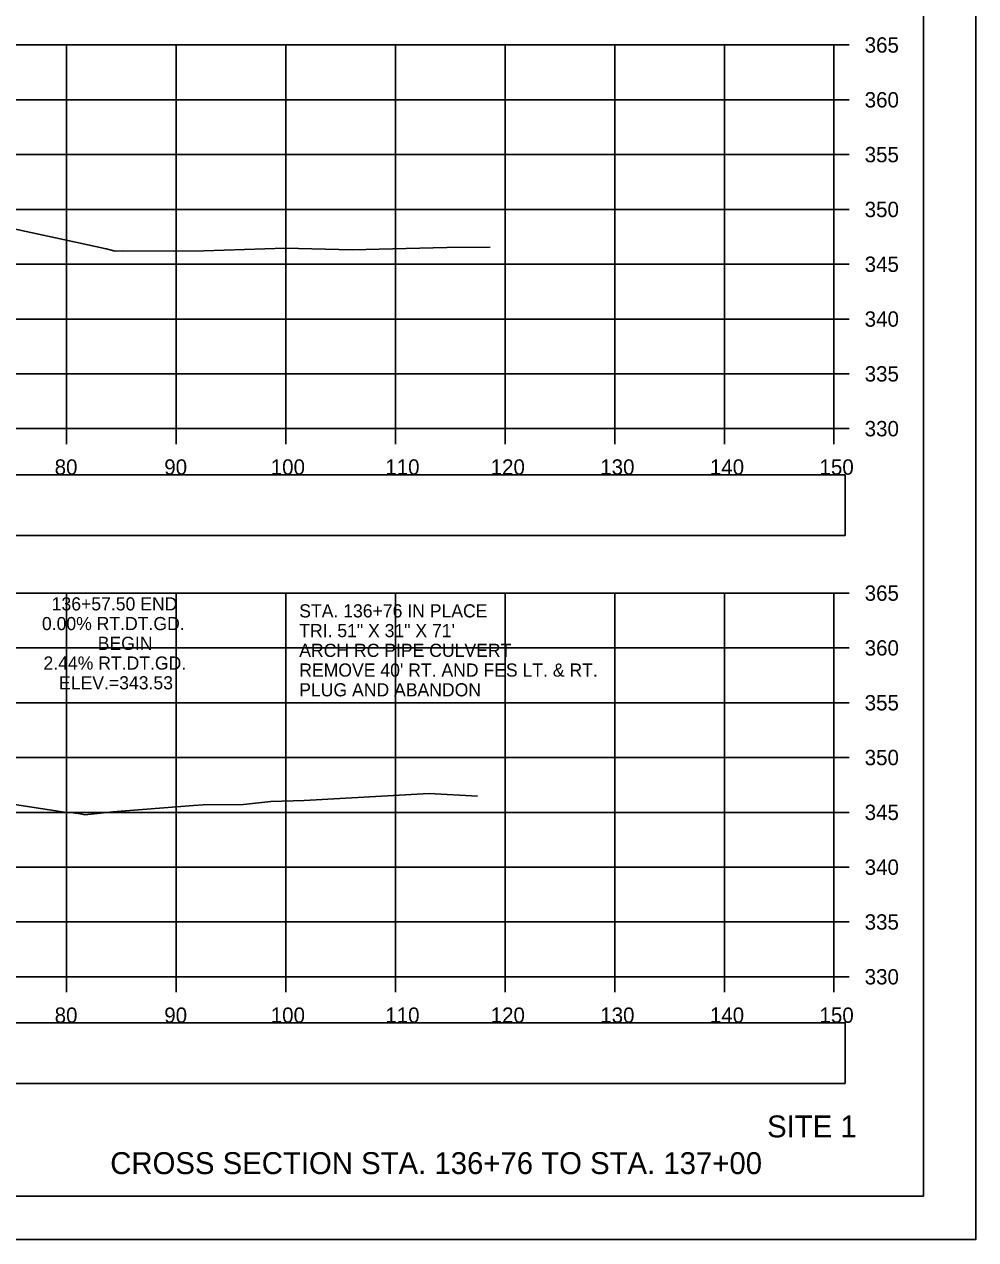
# Model space of a CAD drawing. Extents: x 1376273 to 1384221, y 378927 to 384592.
# Drawn here: x 1376729.9 to 1376816.7, y 382031.9 to 382142.7 of the extents above; entities that cross this region are included whole.
import ezdxf

# ---------------------------------------------------------------- set-up
doc = ezdxf.new("R2010")
doc.units = 0
for name, color, linetype in [('R_Axis', 7, 'Continuous'), ('R_Axis Annot', 7, 'Continuous'), ('R_Border', 7, 'Continuous'), ('R_Draft', 7, 'Continuous'), ('R_Exist Surface', 7, 'Continuous'), ('R_Grid', 7, 'Continuous'), ('R_No Plot', 7, 'Continuous'), ('R_Water', 7, 'Continuous'), ('R_Xsect Elev', 7, 'Continuous')]:
    doc.layers.add(name, color=color, linetype=linetype)

msp = doc.modelspace()

# ---------------------------------------------------------------- linework, layer by layer
at = {"layer": 'R_Axis'}
for p, q in [((1376803.75, 382105.86), (1376803.75, 382140.86)), ((1376805.15, 382140.86), (1376803.75, 382140.86)), ((1376805.15, 382135.86), (1376803.75, 382135.86)), ((1376805.15, 382130.86), (1376803.75, 382130.86)), ((1376805.15, 382125.86), (1376803.75, 382125.86)), ((1376805.15, 382120.86), (1376803.75, 382120.86)), ((1376805.15, 382115.86), (1376803.75, 382115.86)), ((1376805.15, 382110.86), (1376803.75, 382110.86)), ((1376503.75, 382105.86), (1376803.75, 382105.86)), ((1376733.75, 382104.46), (1376733.75, 382105.86)), ((1376743.75, 382104.46), (1376743.75, 382105.86)), ((1376753.75, 382104.46), (1376753.75, 382105.86)), ((1376763.75, 382104.46), (1376763.75, 382105.86)), ((1376773.75, 382104.46), (1376773.75, 382105.86)), ((1376783.75, 382104.46), (1376783.75, 382105.86)), ((1376793.75, 382104.46), (1376793.75, 382105.86)), ((1376803.75, 382104.46), (1376803.75, 382105.86)), ((1376805.15, 382105.86), (1376803.75, 382105.86)), ((1376803.75, 382055.86), (1376803.75, 382090.86)), ((1376805.15, 382090.86), (1376803.75, 382090.86)), ((1376805.15, 382085.86), (1376803.75, 382085.86)), ((1376805.15, 382080.86), (1376803.75, 382080.86)), ((1376805.15, 382075.86), (1376803.75, 382075.86)), ((1376805.15, 382070.86), (1376803.75, 382070.86)), ((1376805.15, 382065.86), (1376803.75, 382065.86)), ((1376805.15, 382060.86), (1376803.75, 382060.86)), ((1376503.75, 382055.86), (1376803.75, 382055.86)), ((1376733.75, 382054.46), (1376733.75, 382055.86)), ((1376743.75, 382054.46), (1376743.75, 382055.86)), ((1376753.75, 382054.46), (1376753.75, 382055.86)), ((1376763.75, 382054.46), (1376763.75, 382055.86)), ((1376773.75, 382054.46), (1376773.75, 382055.86)), ((1376783.75, 382054.46), (1376783.75, 382055.86)), ((1376793.75, 382054.46), (1376793.75, 382055.86)), ((1376803.75, 382054.46), (1376803.75, 382055.86)), ((1376805.15, 382055.86), (1376803.75, 382055.86))]:
    msp.add_line(p, q, dxfattribs=at)
at = {"layer": 'R_Axis Annot'}
for points in [[(1376502.96, 382096.12), (1376804.76, 382096.12), (1376804.76, 382101.64), (1376502.96, 382101.64)], [(1376502.96, 382046.13), (1376804.76, 382046.13), (1376804.76, 382051.65), (1376502.96, 382051.65)]]:
    msp.add_lwpolyline(points, close=True, dxfattribs=at)
at = {"layer": 'R_Border'}
for q in [(1376811.93, 382241.32), (1376495.75, 382035.86)]:
    msp.add_line((1376811.93, 382035.86), q, dxfattribs=at)
at = {"layer": 'R_Exist Surface'}
for points in [[(1376728.93, 382124.09), (1376734.71, 382122.85), (1376737.37, 382122.27), (1376738.17, 382122.05), (1376738.83, 382122.08), (1376743.48, 382122.06), (1376746.26, 382122.09), (1376753.7, 382122.32), (1376759.8, 382122.18), (1376768.44, 382122.4), (1376772.39, 382122.43)], [(1376729.01, 382071.59), (1376733.55, 382070.87), (1376734.11, 382070.84), (1376735.03, 382070.72), (1376735.4, 382070.64), (1376737.97, 382070.92), (1376745.33, 382071.49), (1376746.2, 382071.56), (1376749.9, 382071.57), (1376752.39, 382071.85), (1376755.43, 382071.94), (1376766.81, 382072.57), (1376771.22, 382072.34)]]:
    msp.add_lwpolyline(points, dxfattribs=at)
at = {"layer": 'R_Grid'}
for p, q in [((1376503.75, 382140.86), (1376803.75, 382140.86)), ((1376733.75, 382105.86), (1376733.75, 382140.86)), ((1376743.75, 382105.86), (1376743.75, 382140.86)), ((1376753.75, 382105.86), (1376753.75, 382140.86)), ((1376763.75, 382105.86), (1376763.75, 382140.86)), ((1376773.75, 382105.86), (1376773.75, 382140.86)), ((1376783.75, 382105.86), (1376783.75, 382140.86)), ((1376793.75, 382105.86), (1376793.75, 382140.86)), ((1376803.75, 382105.86), (1376803.75, 382140.86)), ((1376503.75, 382135.86), (1376803.75, 382135.86)), ((1376503.75, 382130.86), (1376803.75, 382130.86)), ((1376503.75, 382125.86), (1376803.75, 382125.86)), ((1376503.75, 382120.86), (1376803.75, 382120.86)), ((1376503.75, 382115.86), (1376803.75, 382115.86)), ((1376503.75, 382110.86), (1376803.75, 382110.86)), ((1376503.75, 382105.86), (1376803.75, 382105.86)), ((1376503.75, 382090.86), (1376803.75, 382090.86)), ((1376733.75, 382055.86), (1376733.75, 382090.86)), ((1376743.75, 382055.86), (1376743.75, 382090.86)), ((1376753.75, 382055.86), (1376753.75, 382090.86)), ((1376763.75, 382055.86), (1376763.75, 382090.86)), ((1376773.75, 382055.86), (1376773.75, 382090.86)), ((1376783.75, 382055.86), (1376783.75, 382090.86)), ((1376793.75, 382055.86), (1376793.75, 382090.86)), ((1376803.75, 382055.86), (1376803.75, 382090.86)), ((1376503.75, 382085.86), (1376803.75, 382085.86)), ((1376503.75, 382080.86), (1376803.75, 382080.86)), ((1376503.75, 382075.86), (1376803.75, 382075.86)), ((1376503.75, 382070.86), (1376803.75, 382070.86)), ((1376503.75, 382065.86), (1376803.75, 382065.86)), ((1376503.75, 382060.86), (1376803.75, 382060.86)), ((1376503.75, 382055.86), (1376803.75, 382055.86))]:
    msp.add_line(p, q, dxfattribs=at)
at = {"layer": 'R_No Plot'}
msp.add_line((1376483.34, 382031.88), (1376816.68, 382031.88), dxfattribs=at)
for points in [[(1376483.34, 382245.21), (1376816.68, 382245.21), (1376816.68, 382031.88), (1376483.34, 382031.88)], [(1376729.67, 382241.32), (1376729.67, 382231.44), (1376765.4, 382231.44), (1376765.4, 382228.52), (1376788.6, 382228.52), (1376788.6, 382204.19), (1376811.93, 382204.19), (1376811.93, 382035.86), (1376495.75, 382035.86), (1376495.75, 382241.32)]]:
    msp.add_lwpolyline(points, close=True, dxfattribs=at)

# ---------------------------------------------------------------- texts
at = {"layer": 'R_Axis Annot'}
for s, p in [('365', (1376806.55, 382140.16)), ('360', (1376806.55, 382135.16)), ('355', (1376806.55, 382130.16)), ('350', (1376806.55, 382125.16)), ('345', (1376806.55, 382120.16)), ('340', (1376806.55, 382115.16)), ('335', (1376806.55, 382110.16)), ('330', (1376806.55, 382105.16)), ('80', (1376732.66, 382101.66)), ('90', (1376742.66, 382101.66)), ('100', (1376752.37, 382101.66)), ('110', (1376762.82, 382101.66)), ('120', (1376772.43, 382101.66)), ('130', (1376782.43, 382101.66)), ('140', (1376792.43, 382101.66)), ('150', (1376802.43, 382101.66)), ('365', (1376806.55, 382090.16)), ('360', (1376806.55, 382085.16)), ('355', (1376806.55, 382080.16)), ('350', (1376806.55, 382075.16)), ('345', (1376806.55, 382070.16)), ('340', (1376806.55, 382065.16)), ('335', (1376806.55, 382060.16)), ('330', (1376806.55, 382055.16)), ('80', (1376732.66, 382051.66)), ('90', (1376742.66, 382051.66)), ('100', (1376752.37, 382051.66)), ('110', (1376762.82, 382051.66)), ('120', (1376772.43, 382051.66)), ('130', (1376782.43, 382051.66)), ('140', (1376792.43, 382051.66)), ('150', (1376802.43, 382051.66))]:
    msp.add_text(s, height=1.4, dxfattribs=at).set_placement(p)
at = {"layer": 'R_Draft'}
for s, p in [('SITE 1', (1376797.65, 382041.21)), ('CROSS SECTION STA. 136+76 TO STA. 137+00', (1376737.73, 382037.86))]:
    msp.add_text(s, height=2, dxfattribs=at).set_placement(p)
at = {"layer": 'R_Water'}
for s, p in [('STA. 136+76 IN PLACE', (1376754.97, 382088.64)), ('TRI. 51" X 31" X 71\'', (1376754.97, 382086.84)), ('ARCH RC PIPE CULVERT', (1376754.97, 382085.04)), ("REMOVE 40' RT. AND FES LT. & RT.", (1376754.97, 382083.24)), ('PLUG AND ABANDON', (1376754.97, 382081.44))]:
    msp.add_text(s, height=1.2, rotation=360, dxfattribs=at).set_placement(p)
at = {"layer": 'R_Xsect Elev'}
for s, p in [('136+57.50 END', (1376732.39, 382089.28)), ('0.00% RT.DT.GD.', (1376731.5, 382087.48)), ('BEGIN', (1376736.59, 382085.68)), ('2.44% RT.DT.GD.', (1376731.64, 382083.88)), ('ELEV.=343.53', (1376733.06, 382082.08))]:
    msp.add_text(s, height=1.2, rotation=360, dxfattribs=at).set_placement(p)

doc.saveas('drawing.dxf')
